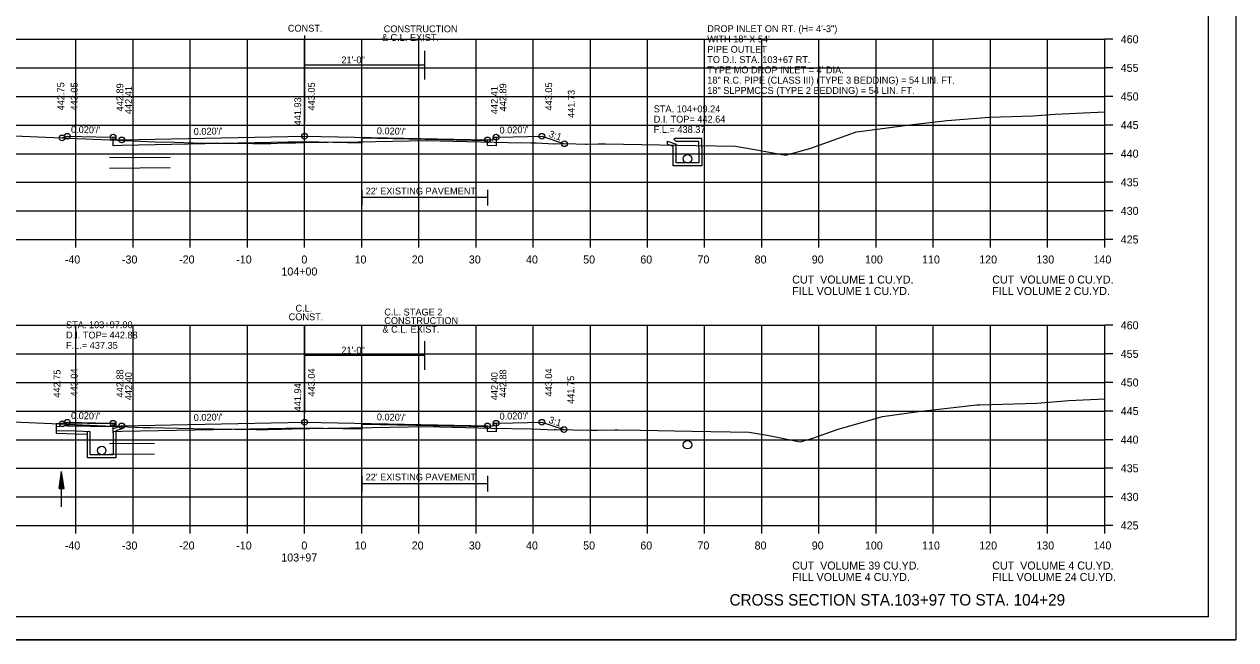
# Model space of a CAD drawing. Extents: x 1538688 to 1540766, y 656250 to 671912.
# Drawn here: x 1538809.1 to 1539021.1, y 656977.9 to 657085.5 of the extents above; entities that cross this region are included whole.
import ezdxf

# ---------------------------------------------------------------- set-up
doc = ezdxf.new("R2010")
doc.units = 0
for name, color, linetype in [('15', 7, 'Continuous'), ('18', 7, 'Continuous'), ('20', 7, 'Continuous'), ('22', 7, 'Continuous'), ('26', 7, 'Continuous'), ('39', 7, 'Continuous'), ('40', 7, 'Continuous'), ('41', 7, 'Continuous'), ('42', 7, 'Continuous'), ('7', 7, 'Continuous'), ('Borings', 7, 'Continuous'), ('Default', 7, 'Continuous'), ('Horizontal Alignment', 7, 'Continuous'), ('RipRap', 7, 'Continuous'), ('Wall Heights', 7, 'Continuous')]:
    doc.layers.add(name, color=color, linetype=linetype)

msp = doc.modelspace()

# ---------------------------------------------------------------- linework, layer by layer
at = {"layer": '15'}
for p, q in [((1538815.22, 657004.33), (1538815.67, 657007.33)), ((1538815.3, 657004.33), (1538815.67, 657006.83)), ((1538815.38, 657004.33), (1538815.67, 657006.31)), ((1538815.45, 657004.33), (1538815.67, 657005.81)), ((1538816.12, 657004.33), (1538815.67, 657007.33)), ((1538816.05, 657004.33), (1538815.67, 657006.83)), ((1538815.97, 657004.33), (1538815.67, 657006.31)), ((1538815.9, 657004.33), (1538815.67, 657005.81)), ((1538815.22, 657004.33), (1538816.12, 657004.33)), ((1538815.53, 657004.33), (1538815.67, 657005.3)), ((1538815.6, 657004.33), (1538815.67, 657004.8)), ((1538815.82, 657004.33), (1538815.67, 657005.3)), ((1538815.74, 657004.33), (1538815.67, 657004.8))]:
    msp.add_line(p, q, dxfattribs=at)
at = {"layer": '18'}
for points in [[(1538807.39, 657065.99), (1538828.19, 657065.12), (1538831.95, 657064.97), (1538835.44, 657064.88), (1538838.68, 657064.8), (1538843.48, 657064.73), (1538849.15, 657064.65), (1538852.28, 657064.67), (1538854.56, 657064.77), (1538856.56, 657064.78), (1538858.1, 657064.82), (1538862.31, 657064.91), (1538867.6, 657064.97), (1538879.51, 657065.17), (1538893.72, 657064.87), (1538897.74, 657064.8), (1538898.67, 657064.76), (1538901.84, 657064.61), (1538901.92, 657064.62), (1538902.15, 657064.65), (1538905.65, 657064.6), (1538907.38, 657064.58), (1538907.5, 657064.57), (1538907.64, 657064.56), (1538909.52, 657064.59), (1538910.82, 657064.61), (1538920.31, 657064.45), (1538926.64, 657064.34), (1538933.6, 657064.2), (1538937.94, 657063.47), (1538942.35, 657062.63), (1538946.61, 657063.78), (1538954.6, 657066.67), (1538954.69, 657066.69), (1538955.27, 657066.76), (1538964.55, 657068), (1538970.62, 657068.71), (1538978.01, 657069.25), (1538985.68, 657069.48), (1538989.51, 657069.78), (1538998.18, 657070.19)], [(1538807.22, 657016.01), (1538821.96, 657015.39), (1538829.87, 657015.04), (1538831.19, 657015.03), (1538838.65, 657014.82), (1538849.66, 657014.67), (1538851.79, 657014.65), (1538854.08, 657014.73), (1538855.26, 657014.78), (1538855.67, 657014.78), (1538855.98, 657014.79), (1538862.19, 657014.91), (1538870, 657015.01), (1538879.51, 657015.17), (1538890.87, 657014.93), (1538897.8, 657014.8), (1538899.41, 657014.74), (1538901.84, 657014.62), (1538901.97, 657014.65), (1538902.14, 657014.67), (1538908.12, 657014.58), (1538909.13, 657014.57), (1538909.2, 657014.57), (1538909.43, 657014.55), (1538912.45, 657014.59), (1538912.98, 657014.6), (1538916.87, 657014.53), (1538925.95, 657014.38), (1538935.96, 657014.18), (1538939.12, 657013.65), (1538944.92, 657012.54), (1538947.09, 657013.13), (1538951.38, 657014.67), (1538959.28, 657016.94), (1538965.58, 657017.79), (1538974.78, 657018.86), (1538975.78, 657018.98), (1538976.31, 657019), (1538986.31, 657019.3), (1538991.92, 657019.75), (1538998.18, 657020.04)]]:
    msp.add_lwpolyline(points, dxfattribs=at)
at = {"layer": '20'}
for points in [[(1538815.75, 657065.64), (1538816.67, 657065.94), (1538821.67, 657065.84), (1538824.67, 657065.78), (1538825.17, 657065.78), (1538825.18, 657065.28), (1538826.18, 657065.3), (1538858.18, 657065.94), (1538890.18, 657065.3), (1538891.18, 657065.28), (1538891.19, 657065.78), (1538891.69, 657065.78), (1538894.69, 657065.84), (1538899.69, 657065.94), (1538903.64, 657064.63)], [(1538815.8, 657015.64), (1538816.67, 657015.93), (1538821.67, 657015.83), (1538824.67, 657015.77), (1538825.17, 657015.77), (1538825.18, 657015.27), (1538826.18, 657015.29), (1538858.18, 657015.93), (1538890.18, 657015.29), (1538891.18, 657015.27), (1538891.19, 657015.77), (1538891.69, 657015.77), (1538894.69, 657015.83), (1538899.69, 657015.93), (1538903.55, 657014.65)]]:
    msp.add_lwpolyline(points, dxfattribs=at)
at = {"layer": '22'}
for p, q in [((1538718.18, 657082.89), (1538998.18, 657082.89)), ((1538818.18, 657047.89), (1538818.18, 657082.89)), ((1538828.18, 657047.89), (1538828.18, 657082.89)), ((1538838.18, 657047.89), (1538838.18, 657082.89)), ((1538848.18, 657047.89), (1538848.18, 657082.89)), ((1538858.18, 657047.89), (1538858.18, 657082.89)), ((1538868.18, 657047.89), (1538868.18, 657082.89)), ((1538878.18, 657047.89), (1538878.18, 657082.89)), ((1538888.18, 657047.89), (1538888.18, 657082.89)), ((1538898.18, 657047.89), (1538898.18, 657082.89)), ((1538908.18, 657047.89), (1538908.18, 657082.89)), ((1538918.18, 657047.89), (1538918.18, 657082.89)), ((1538928.18, 657047.89), (1538928.18, 657082.89)), ((1538938.18, 657047.89), (1538938.18, 657082.89)), ((1538948.18, 657047.89), (1538948.18, 657082.89)), ((1538958.18, 657047.89), (1538958.18, 657082.89)), ((1538968.18, 657047.89), (1538968.18, 657082.89)), ((1538978.18, 657047.89), (1538978.18, 657082.89)), ((1538988.18, 657047.89), (1538988.18, 657082.89)), ((1538998.18, 657047.89), (1538998.18, 657082.89)), ((1538718.18, 657077.89), (1538998.18, 657077.89)), ((1538718.18, 657072.89), (1538998.18, 657072.89)), ((1538718.18, 657067.89), (1538998.18, 657067.89)), ((1538718.18, 657062.89), (1538998.18, 657062.89)), ((1538718.18, 657057.89), (1538998.18, 657057.89)), ((1538718.18, 657052.89), (1538998.18, 657052.89)), ((1538718.18, 657047.89), (1538998.18, 657047.89)), ((1538718.18, 657032.89), (1538998.18, 657032.89)), ((1538818.18, 656997.89), (1538818.18, 657032.89)), ((1538828.18, 656997.89), (1538828.18, 657032.89)), ((1538838.18, 656997.89), (1538838.18, 657032.89)), ((1538848.18, 656997.89), (1538848.18, 657032.89)), ((1538858.18, 656997.89), (1538858.18, 657032.89)), ((1538868.18, 656997.89), (1538868.18, 657032.89)), ((1538878.18, 656997.89), (1538878.18, 657032.89)), ((1538888.18, 656997.89), (1538888.18, 657032.89)), ((1538898.18, 656997.89), (1538898.18, 657032.89)), ((1538908.18, 656997.89), (1538908.18, 657032.89)), ((1538918.18, 656997.89), (1538918.18, 657032.89)), ((1538928.18, 656997.89), (1538928.18, 657032.89)), ((1538938.18, 656997.89), (1538938.18, 657032.89)), ((1538948.18, 656997.89), (1538948.18, 657032.89)), ((1538958.18, 656997.89), (1538958.18, 657032.89)), ((1538968.18, 656997.89), (1538968.18, 657032.89)), ((1538978.18, 656997.89), (1538978.18, 657032.89)), ((1538988.18, 656997.89), (1538988.18, 657032.89)), ((1538998.18, 656997.89), (1538998.18, 657032.89)), ((1538718.18, 657027.89), (1538998.18, 657027.89)), ((1538718.18, 657022.89), (1538998.18, 657022.89)), ((1538718.18, 657017.89), (1538998.18, 657017.89)), ((1538718.18, 657012.89), (1538998.18, 657012.89)), ((1538718.18, 657007.89), (1538998.18, 657007.89)), ((1538718.18, 657002.89), (1538998.18, 657002.89)), ((1538718.18, 656997.89), (1538998.18, 656997.89))]:
    msp.add_line(p, q, dxfattribs=at)
at = {"layer": '26'}
for p, q in [((1538834.66, 657062.22), (1538824.03, 657062.16)), ((1538834.66, 657060.39), (1538824.03, 657060.32)), ((1538831.9, 657012.2), (1538824.03, 657012.16)), ((1538831.9, 657010.37), (1538824.03, 657010.32)), ((1538687.78, 656977.92), (1539021.11, 656977.92))]:
    msp.add_line(p, q, dxfattribs=at)
msp.add_lwpolyline([(1538687.77, 657191.25), (1539021.11, 657191.25), (1539021.11, 656977.91), (1538687.77, 656977.91)], close=True, dxfattribs=at)
for centre in [(1538815.75, 657065.64), (1538816.67, 657065.94), (1538824.67, 657065.78), (1538826.18, 657065.3), (1538826.18, 657065.3), (1538858.18, 657065.94), (1538890.18, 657065.3), (1538890.18, 657065.3), (1538891.69, 657065.78), (1538899.69, 657065.94), (1538903.64, 657064.63), (1538815.8, 657015.64), (1538816.67, 657015.93), (1538824.67, 657015.77), (1538858.18, 657015.93), (1538891.69, 657015.77), (1538899.69, 657015.93), (1538826.18, 657015.29), (1538826.18, 657015.29), (1538890.18, 657015.29), (1538890.18, 657015.29), (1538903.55, 657014.65)]:
    msp.add_circle(centre, 0.5, dxfattribs=at)
at = {"layer": '39'}
for p, q in [((1538921.67, 657065.05), (1538923.17, 657064.53)), ((1538922.83, 657065.37), (1538922.92, 657065.53)), ((1538922.83, 657065.37), (1538923.17, 657065.03)), ((1538927.67, 657065.53), (1538922.92, 657065.53)), ((1538927.17, 657065.03), (1538923.17, 657065.03)), ((1538927.17, 657064.03), (1538927.17, 657065.03)), ((1538927.67, 657064.03), (1538927.67, 657065.53)), ((1538921.67, 657064.53), (1538922.67, 657064.18)), ((1538922.67, 657064.03), (1538922.67, 657064.18)), ((1538923.17, 657064.03), (1538923.17, 657064.53)), ((1538816.69, 657015.78), (1538814.69, 657015.63)), ((1538814.69, 657015.63), (1538814.69, 657013.96)), ((1538816.67, 657015.28), (1538814.69, 657015.12)), ((1538820.18, 657015.77), (1538824.93, 657015.77)), ((1538820.68, 657015.27), (1538824.68, 657015.27)), ((1538820.68, 657015.27), (1538824.68, 657015.27)), ((1538825.01, 657015.61), (1538824.68, 657015.27)), ((1538826.18, 657015.29), (1538824.68, 657014.77)), ((1538824.68, 657014.27), (1538824.68, 657014.77)), ((1538824.68, 657014.1), (1538824.68, 657014.77)), ((1538825.01, 657015.61), (1538824.93, 657015.77)), ((1538826.18, 657014.77), (1538825.18, 657014.42)), ((1538825.18, 657014.27), (1538825.18, 657014.42)), ((1538815.67, 657001.14), (1538815.67, 657007.33))]:
    msp.add_line(p, q, dxfattribs=at)
for points in [[(1538921.67, 657064.53), (1538921.67, 657065.05)], [(1538927.67, 657064.03), (1538927.67, 657060.76), (1538925.17, 657060.76), (1538922.67, 657060.76), (1538922.67, 657064.03)], [(1538927.17, 657064.03), (1538927.17, 657061.26), (1538925.17, 657061.26), (1538923.17, 657061.26), (1538923.17, 657064.03)], [(1538820.68, 657014.27), (1538818.29, 657014.35), (1538814.69, 657014.46)], [(1538820.18, 657013.79), (1538818.27, 657013.85), (1538814.69, 657013.96)], [(1538820.18, 657015.78), (1538818.18, 657015.78), (1538816.67, 657015.78)], [(1538820.68, 657015.27), (1538818.18, 657015.27), (1538816.67, 657015.27)], [(1538825.18, 657014.27), (1538825.18, 657009.74), (1538822.68, 657009.74), (1538820.18, 657009.74), (1538820.18, 657014.27)], [(1538824.68, 657014.27), (1538824.68, 657010.24), (1538822.68, 657010.24), (1538820.68, 657010.24), (1538820.68, 657014.27)], [(1538826.18, 657014.77), (1538826.18, 657015.29)]]:
    msp.add_lwpolyline(points, dxfattribs=at)
for centre in [(1538925.17, 657062.01), (1538925.17, 657062.01), (1538822.68, 657010.99), (1538925.17, 657012.01)]:
    msp.add_circle(centre, 0.75, dxfattribs=at)
at = {"layer": '7'}
for p, q in [((1538868.17, 657056.58), (1538868.17, 657053.83)), ((1538890.17, 657056.58), (1538890.17, 657053.83)), ((1538890.17, 657055.2), (1538868.17, 657055.2)), ((1538868.17, 657006.57), (1538868.17, 657003.82)), ((1538890.17, 657006.57), (1538890.17, 657003.82)), ((1538890.17, 657005.19), (1538868.17, 657005.19))]:
    msp.add_line(p, q, dxfattribs=at)
at = {"layer": 'Borings'}
for p, q in [((1538998.18, 657047.89), (1538998.18, 657082.89)), ((1538999.58, 657082.89), (1538998.18, 657082.89)), ((1538999.58, 657077.89), (1538998.18, 657077.89)), ((1538999.58, 657072.89), (1538998.18, 657072.89)), ((1538999.58, 657067.89), (1538998.18, 657067.89)), ((1538999.58, 657062.89), (1538998.18, 657062.89)), ((1538999.58, 657057.89), (1538998.18, 657057.89)), ((1538999.58, 657052.89), (1538998.18, 657052.89)), ((1538718.18, 657047.89), (1538998.18, 657047.89)), ((1538818.18, 657046.49), (1538818.18, 657047.89)), ((1538828.18, 657046.49), (1538828.18, 657047.89)), ((1538838.18, 657046.49), (1538838.18, 657047.89)), ((1538848.18, 657046.49), (1538848.18, 657047.89)), ((1538858.18, 657046.49), (1538858.18, 657047.89)), ((1538868.18, 657046.49), (1538868.18, 657047.89)), ((1538878.18, 657046.49), (1538878.18, 657047.89)), ((1538888.18, 657046.49), (1538888.18, 657047.89)), ((1538898.18, 657046.49), (1538898.18, 657047.89)), ((1538908.18, 657046.49), (1538908.18, 657047.89)), ((1538918.18, 657046.49), (1538918.18, 657047.89)), ((1538928.18, 657046.49), (1538928.18, 657047.89)), ((1538938.18, 657046.49), (1538938.18, 657047.89)), ((1538948.18, 657046.49), (1538948.18, 657047.89)), ((1538958.18, 657046.49), (1538958.18, 657047.89)), ((1538968.18, 657046.49), (1538968.18, 657047.89)), ((1538978.18, 657046.49), (1538978.18, 657047.89)), ((1538988.18, 657046.49), (1538988.18, 657047.89)), ((1538998.18, 657046.49), (1538998.18, 657047.89)), ((1538999.58, 657047.89), (1538998.18, 657047.89)), ((1538998.18, 656997.89), (1538998.18, 657032.89)), ((1538999.58, 657032.89), (1538998.18, 657032.89)), ((1538999.58, 657027.89), (1538998.18, 657027.89)), ((1538999.58, 657022.89), (1538998.18, 657022.89)), ((1538999.58, 657017.89), (1538998.18, 657017.89)), ((1538999.58, 657012.89), (1538998.18, 657012.89)), ((1538999.58, 657007.89), (1538998.18, 657007.89)), ((1538999.58, 657002.89), (1538998.18, 657002.89)), ((1538718.18, 656997.89), (1538998.18, 656997.89)), ((1538818.18, 656996.49), (1538818.18, 656997.89)), ((1538828.18, 656996.49), (1538828.18, 656997.89)), ((1538838.18, 656996.49), (1538838.18, 656997.89)), ((1538848.18, 656996.49), (1538848.18, 656997.89)), ((1538858.18, 656996.49), (1538858.18, 656997.89)), ((1538868.18, 656996.49), (1538868.18, 656997.89)), ((1538878.18, 656996.49), (1538878.18, 656997.89)), ((1538888.18, 656996.49), (1538888.18, 656997.89)), ((1538898.18, 656996.49), (1538898.18, 656997.89)), ((1538908.18, 656996.49), (1538908.18, 656997.89)), ((1538918.18, 656996.49), (1538918.18, 656997.89)), ((1538928.18, 656996.49), (1538928.18, 656997.89)), ((1538938.18, 656996.49), (1538938.18, 656997.89)), ((1538948.18, 656996.49), (1538948.18, 656997.89)), ((1538958.18, 656996.49), (1538958.18, 656997.89)), ((1538968.18, 656996.49), (1538968.18, 656997.89)), ((1538978.18, 656996.49), (1538978.18, 656997.89)), ((1538988.18, 656996.49), (1538988.18, 656997.89)), ((1538998.18, 656996.49), (1538998.18, 656997.89)), ((1538999.58, 656997.89), (1538998.18, 656997.89))]:
    msp.add_line(p, q, dxfattribs=at)
at = {"layer": 'Default'}
for p, q in [((1538858.18, 657083.54), (1538858.18, 657068.25)), ((1538879.17, 657080.86), (1538879.17, 657075.86)), ((1538879.17, 657078.36), (1538858.18, 657078.36)), ((1538858.18, 657032.79), (1538858.18, 657017.5)), ((1538879.17, 657030.11), (1538879.17, 657025.11)), ((1538879.17, 657027.61), (1538858.18, 657027.61))]:
    msp.add_line(p, q, dxfattribs=at)
at = {"layer": 'RipRap'}
for q in [(1539016.36, 657187.35), (1538700.18, 656981.89)]:
    msp.add_line((1539016.36, 656981.89), q, dxfattribs=at)
at = {"layer": 'Wall Heights'}
for points in [[(1538891.69, 657065.78), (1538891.69, 657064.28), (1538890.18, 657064.3), (1538890.18, 657064.3), (1538890.18, 657065.14), (1538868.18, 657065.58), (1538868.18, 657064.74), (1538858.18, 657064.94), (1538826.18, 657064.3), (1538824.67, 657064.28), (1538824.67, 657065.78)], [(1538891.69, 657015.77), (1538891.69, 657014.27), (1538890.18, 657014.29), (1538890.18, 657014.29), (1538890.18, 657015.13), (1538868.18, 657015.57), (1538868.18, 657014.73), (1538858.18, 657014.93), (1538826.18, 657014.29), (1538824.67, 657014.27), (1538824.67, 657015.77)]]:
    msp.add_lwpolyline(points, dxfattribs=at)

# ---------------------------------------------------------------- texts
at = {"layer": '15'}
msp.add_text('CROSS SECTION STA.103+97 TO STA. 104+29', height=2, dxfattribs=at).set_placement((1538932.53, 656983.89))
at = {"layer": '40'}
for s, p in [('DROP INLET ON RT. (H= 4\'-3") ', (1538928.63, 657084.14)), ('WITH 18" X 54\'', (1538928.63, 657082.34)), ('PIPE OUTLET', (1538928.63, 657080.54)), ('TO D.I. STA. 103+67 RT.', (1538928.63, 657078.74)), ("TYPE MO DROP INLET = 4' DIA.", (1538928.63, 657076.94)), ('18" R.C. PIPE (CLASS III) (TYPE 3 BEDDING) = 54 LIN. FT.', (1538928.63, 657075.14)), ('18" SLPPMCCS (TYPE 2 BEDDING) = 54 LIN. FT.', (1538928.63, 657073.34)), ('STA. 104+09.24', (1538919.27, 657070.12)), ('D.I. TOP= 442.64', (1538919.27, 657068.32)), ('F.L.= 438.37', (1538919.27, 657066.52)), ('STA. 103+97.00', (1538816.44, 657032.38)), ('D.I. TOP= 442.88', (1538816.44, 657030.58)), ('F.L.= 437.35', (1538816.44, 657028.78))]:
    msp.add_text(s, height=1.2, dxfattribs=at).set_placement(p)
at = {"layer": '41'}
for s, p in [('442.75', (1538816.13, 657070.46)), ('443.05', (1538818.47, 657070.44)), ('442.89', (1538826.47, 657070.28)), ('442.41', (1538827.98, 657069.8)), ('443.05', (1538859.98, 657070.44)), ('442.41', (1538891.98, 657069.8)), ('442.89', (1538893.49, 657070.28)), ('443.05', (1538901.49, 657070.44)), ('441.73', (1538905.44, 657069.13)), ('441.93', (1538857.58, 657067.83)), ('442.75', (1538815.47, 657020.23)), ('443.04', (1538818.47, 657020.43)), ('442.88', (1538826.47, 657020.27)), ('442.40', (1538827.98, 657019.79)), ('443.04', (1538859.98, 657020.43)), ('442.40', (1538891.98, 657019.79)), ('442.88', (1538893.49, 657020.27)), ('443.04', (1538901.49, 657020.43)), ('441.94', (1538857.58, 657017.84)), ('441.75', (1538905.35, 657019.15))]:
    msp.add_text(s, height=1.2, rotation=90, dxfattribs=at).set_placement(p)
at = {"layer": '42'}
for s, rotation, p in [("0.020'/'", 358.8542, (1538817.3, 657066.53)), ("0.020'/'", 1.1458, (1538838.79, 657066.16)), ("0.020'/'", 358.8542, (1538870.81, 657066.29)), ("0.020'/'", 1.1458, (1538892.3, 657066.4)), ('3:1', 341.5651, (1538900.82, 657065.86)), ("0.020'/'", 358.8542, (1538817.3, 657016.52)), ("0.020'/'", 1.1458, (1538838.79, 657016.15)), ("0.020'/'", 358.8542, (1538870.81, 657016.28)), ("0.020'/'", 1.1458, (1538892.3, 657016.39)), ('3:1', 341.5651, (1538900.78, 657015.87))]:
    msp.add_text(s, height=1.2, rotation=rotation, dxfattribs=at).set_placement(p)
at = {"layer": '7'}
for p in [(1538868.87, 657055.76), (1538868.87, 657005.76)]:
    msp.add_text("22' EXISTING PAVEMENT", height=1.2, dxfattribs=at).set_placement(p)
at = {"layer": 'Default'}
for s, p in [('CONST.', (1538855.25, 657084.22)), ('& C.L. EXIST.', (1538871.7, 657082.61)), ('CONSTRUCTION', (1538872.02, 657084.11)), ('21\'-0"', (1538864.62, 657078.68)), ('C.L.', (1538856.59, 657035.27)), ('C.L. STAGE 2', (1538872.13, 657034.6)), ('CONST.', (1538855.39, 657033.77)), ('CONSTRUCTION', (1538872.12, 657033.1)), ('& C.L. EXIST.', (1538871.8, 657031.6)), ('21\'-0"', (1538864.62, 657027.93))]:
    msp.add_text(s, height=1.2, dxfattribs=at).set_placement(p)
at = {"layer": 'Horizontal Alignment'}
for s, p in [('460', (1539000.98, 657082.19)), ('455', (1539000.98, 657077.19)), ('450', (1539000.98, 657072.19)), ('445', (1539000.98, 657067.19)), ('440', (1539000.98, 657062.19)), ('435', (1539000.98, 657057.19)), ('430', (1539000.98, 657052.19)), ('425', (1539000.98, 657047.19)), ('-40', (1538816.22, 657043.69)), ('-30', (1538826.22, 657043.69)), ('-20', (1538836.22, 657043.69)), ('-10', (1538846.22, 657043.69)), ('0', (1538857.62, 657043.69)), ('10', (1538866.92, 657043.69)), ('20', (1538876.92, 657043.69)), ('30', (1538886.92, 657043.69)), ('40', (1538896.92, 657043.69)), ('50', (1538906.92, 657043.69)), ('60', (1538916.92, 657043.69)), ('70', (1538926.92, 657043.69)), ('80', (1538936.92, 657043.69)), ('90', (1538946.92, 657043.69)), ('100', (1538956.22, 657043.69)), ('110', (1538966.22, 657043.69)), ('120', (1538976.22, 657043.69)), ('130', (1538986.22, 657043.69)), ('140', (1538996.22, 657043.69)), ('104+00', (1538854.12, 657041.59)), ('CUT  VOLUME 1 CU.YD.', (1538943.5, 657040.18)), ('CUT  VOLUME 0 CU.YD.', (1538978.5, 657040.18)), ('FILL VOLUME 1 CU.YD.', (1538943.5, 657038.18)), ('FILL VOLUME 2 CU.YD.', (1538978.5, 657038.18)), ('460', (1539000.98, 657032.19)), ('455', (1539000.98, 657027.19)), ('450', (1539000.98, 657022.19)), ('445', (1539000.98, 657017.19)), ('440', (1539000.98, 657012.19)), ('435', (1539000.98, 657007.19)), ('430', (1539000.98, 657002.19)), ('425', (1539000.98, 656997.19)), ('-40', (1538816.22, 656993.69)), ('-30', (1538826.22, 656993.69)), ('-20', (1538836.22, 656993.69)), ('-10', (1538846.22, 656993.69)), ('0', (1538857.62, 656993.69)), ('10', (1538866.92, 656993.69)), ('20', (1538876.92, 656993.69)), ('30', (1538886.92, 656993.69)), ('40', (1538896.92, 656993.69)), ('50', (1538906.92, 656993.69)), ('60', (1538916.92, 656993.69)), ('70', (1538926.92, 656993.69)), ('80', (1538936.92, 656993.69)), ('90', (1538946.92, 656993.69)), ('100', (1538956.22, 656993.69)), ('110', (1538966.22, 656993.69)), ('120', (1538976.22, 656993.69)), ('130', (1538986.22, 656993.69)), ('140', (1538996.22, 656993.69)), ('103+97', (1538854.1, 656991.59)), ('CUT  VOLUME 39 CU.YD.', (1538943.5, 656990.18)), ('CUT  VOLUME 4 CU.YD.', (1538978.5, 656990.18)), ('FILL VOLUME 4 CU.YD.', (1538943.5, 656988.18)), ('FILL VOLUME 24 CU.YD.', (1538978.5, 656988.18))]:
    msp.add_text(s, height=1.4, dxfattribs=at).set_placement(p)

doc.saveas('drawing.dxf')
